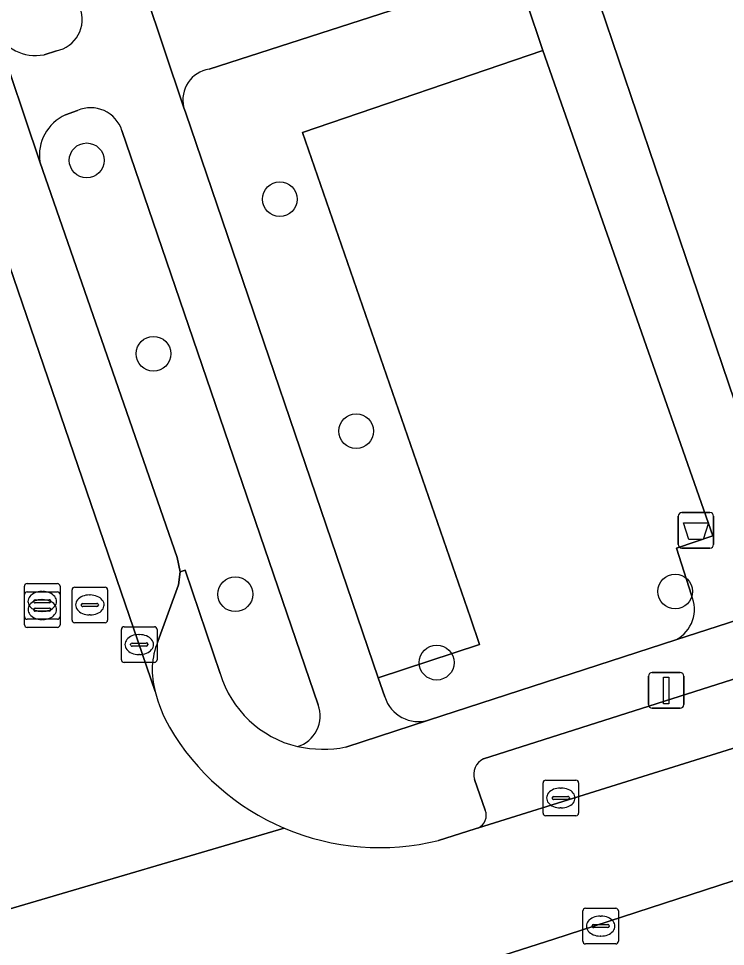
# Model space of a CAD drawing. Extents: x 159716 to 160783, y 383290 to 384031.
# Drawn here: x 160026.97 to 160046.85, y 383542.1 to 383568.17 of the extents above; entities that cross this region are included whole.
import ezdxf

# ---------------------------------------------------------------- set-up
doc = ezdxf.new("R2010")
doc.units = 0
for name, color, linetype in [('IMGEO_Afvalbak', 7, 'Continuous'), ('IMGEO_Berm_groen', 7, 'Continuous'), ('IMGEO_Boom', 7, 'Continuous'), ('IMGEO_Groenvoorziening', 7, 'Continuous'), ('IMGEO_Kolk', 7, 'Continuous'), ('IMGEO_Lichtmast', 7, 'Continuous'), ('IMGEO_Parkeervlak_open', 7, 'Continuous'), ('IMGEO_Rijbaan_lokaal_open', 7, 'Continuous'), ('IMGEO_Rioolput', 7, 'Continuous'), ('IMGEO_Voetpad_halfverhard', 7, 'Continuous'), ('IMGEO_Voetpad_open', 7, 'Continuous')]:
    doc.layers.add(name, color=color, linetype=linetype)

msp = doc.modelspace()

# ---------------------------------------------------------------- linework, layer by layer
at = {"layer": 'IMGEO_Afvalbak'}
for p, q in [((160045.524, 383553.389), (160045.524, 383554.189)), ((160045.524, 383554.189), (160045.524, 383553.389)), ((160045.624, 383554.289), (160046.414, 383554.289)), ((160046.414, 383554.289), (160045.624, 383554.289)), ((160046.514, 383554.189), (160046.514, 383553.389)), ((160046.514, 383553.389), (160046.514, 383554.189)), ((160046.414, 383553.289), (160045.624, 383553.289)), ((160045.624, 383553.289), (160046.414, 383553.289))]:
    msp.add_line(p, q, dxfattribs=at)
msp.add_lwpolyline([(160045.667, 383554.003), (160046.371, 383554.003), (160046.222, 383553.533), (160045.816, 383553.533), (160045.667, 383554.003)], dxfattribs=at)
for centre, start, end in [((160045.624, 383554.189), 90, 180), ((160045.624, 383554.189), 90, 180), ((160046.414, 383554.189), 0, 90), ((160046.414, 383554.189), 360, 90), ((160045.624, 383553.389), 180, 270), ((160045.624, 383553.389), 180, 270), ((160046.414, 383553.389), 270, 0), ((160046.414, 383553.389), 270, 0)]:
    msp.add_arc(centre, 0.1, start, end, dxfattribs=at)
at = {"layer": 'IMGEO_Berm_groen'}
for points in [[(160027.69, 383567.154), (160028.039, 383567.262)], [(160028.631, 383565.585), (160028.293, 383565.464)], [(160035.402, 383548.884), (160029.879, 383565.023)], [(160027.572, 383564.142), (160031.435, 383553.027), (160031.521, 383552.62), (160031.66, 383552.667), (160032.641, 383549.762)]]:
    msp.add_lwpolyline(points, dxfattribs=at)
for centre, radius, start, end in [((160027.865, 383568.141), 0.896, 281.2191, 21.4403), ((160027.448, 383568.38), 1.25, 205.1542, 281.1832), ((160029.004, 383564.746), 0.918, 17.556, 113.958), ((160028.814, 383564.322), 1.255, 114.5136, 188.2716), ((160035.521, 383550.64), 3.011, 196.9607, 256.3791), ((160034.56, 383548.575), 0.897, 286.3052, 20.1736)]:
    msp.add_arc(centre, radius, start, end, dxfattribs=at)
at = {"layer": 'IMGEO_Boom'}
for centre in [(160028.889, 383564.184), (160034.318, 383563.093), (160030.767, 383558.751), (160036.466, 383556.576), (160033.068, 383551.993), (160045.437, 383552.072), (160038.729, 383550.072)]:
    msp.add_circle(centre, 0.489, dxfattribs=at)
at = {"layer": 'IMGEO_Groenvoorziening'}
for points in [[(160066.188, 383577.609), (160060.218, 383575.684), (160042.814, 383570.072), (160049, 383551.859), (160055.796, 383554.062), (160054.556, 383557.707), (160055.542, 383558.035), (160055.102, 383559.638), (160055.537, 383559.797), (160054.533, 383562.98), (160052.552, 383562.321), (160050.748, 383567.999), (160056.271, 383569.779), (160056.91, 383567.907), (160062.702, 383569.786)], [(160039.977, 383569.219), (160032.328, 383566.749)], [(160034.96, 383564.968), (160041.711, 383567.274), (160041.252, 383568.636)], [(160041.711, 383567.274), (160034.96, 383564.968), (160039.679, 383551.335), (160039.936, 383550.578), (160037.088, 383549.642), (160037.271, 383549.107)], [(160045.891, 383551.971), (160045.471, 383553.287), (160046.494, 383553.632), (160041.711, 383567.274)], [(160031.613, 383565.685), (160031.673, 383565.508), (160037.088, 383549.642), (160039.936, 383550.578), (160039.679, 383551.335), (160034.96, 383564.968)], [(160038.504, 383548.456), (160045.459, 383550.711)]]:
    msp.add_lwpolyline(points, dxfattribs=at)
for centre, radius, start, end in [((160032.475, 383565.878), 0.883, 99.5732, 192.6252), ((160045.002, 383551.572), 0.974, 297.9616, 24.1891), ((160038.22, 383549.412), 0.997, 197.7999, 286.5338)]:
    msp.add_arc(centre, radius, start, end, dxfattribs=at)
at = {"layer": 'IMGEO_Kolk'}
for p, q in [((160029.865, 383550.154), (160029.865, 383551.006)), ((160029.94, 383551.08), (160030.792, 383551.08)), ((160030.866, 383551.006), (160030.866, 383550.154)), ((160030.353, 383550.86), (160030.378, 383550.86)), ((160030.124, 383550.574), (160030.124, 383550.586)), ((160030.562, 383550.537), (160030.164, 383550.537)), ((160030.167, 383550.623), (160030.565, 383550.623)), ((160030.608, 383550.586), (160030.608, 383550.574)), ((160030.376, 383550.3), (160030.351, 383550.3)), ((160030.792, 383550.08), (160029.94, 383550.08)), ((160041.795, 383546.769), (160042.647, 383546.769)), ((160041.72, 383545.843), (160041.72, 383546.695)), ((160042.208, 383546.549), (160042.233, 383546.549)), ((160042.721, 383546.695), (160042.721, 383545.843)), ((160041.979, 383546.263), (160041.979, 383546.275)), ((160042.417, 383546.226), (160042.019, 383546.226)), ((160042.022, 383546.312), (160042.42, 383546.312)), ((160042.463, 383546.275), (160042.463, 383546.263)), ((160042.231, 383545.989), (160042.206, 383545.989)), ((160042.647, 383545.769), (160041.795, 383545.769)), ((160042.839, 383542.242), (160042.839, 383543.094)), ((160042.914, 383543.168), (160043.766, 383543.168)), ((160043.84, 383543.094), (160043.84, 383542.242)), ((160043.327, 383542.948), (160043.352, 383542.948)), ((160043.098, 383542.662), (160043.098, 383542.674)), ((160043.536, 383542.625), (160043.138, 383542.625)), ((160043.141, 383542.711), (160043.539, 383542.711)), ((160043.582, 383542.674), (160043.582, 383542.662)), ((160043.35, 383542.388), (160043.325, 383542.388)), ((160043.766, 383542.168), (160042.914, 383542.168))]:
    msp.add_line(p, q, dxfattribs=at)
for points in [[(160029.865, 383550.154), (160029.865, 383551.006)], [(160029.94, 383551.08), (160030.792, 383551.08)], [(160030.866, 383551.006), (160030.866, 383550.154)], [(160030.792, 383550.08), (160029.94, 383550.08)], [(160041.795, 383546.769), (160042.647, 383546.769)], [(160041.72, 383545.843), (160041.72, 383546.695)], [(160042.721, 383546.695), (160042.721, 383545.843)], [(160042.647, 383545.769), (160041.795, 383545.769)], [(160042.839, 383542.242), (160042.839, 383543.094)], [(160042.914, 383543.168), (160043.766, 383543.168)], [(160043.84, 383543.094), (160043.84, 383542.242)], [(160043.766, 383542.168), (160042.914, 383542.168)]]:
    msp.add_lwpolyline(points, dxfattribs=at)
for centre, radius, start, end in [((160029.942, 383551.004), 0.0765, 91.552, 178.448), ((160029.942, 383551.004), 0.0765, 91.552, 178.448), ((160030.79, 383551.004), 0.0765, 1.552, 88.448), ((160030.79, 383551.004), 0.0765, 1.552, 88.448), ((160030.164, 383550.583), 0.0403, 85.8775, 175.7526), ((160030.161, 383550.573), 0.0366, 178.938, 274.7102), ((160030.565, 383550.58), 0.043, 264.8664, 352.4533), ((160030.569, 383550.585), 0.0386, 1.7309, 96.639), ((160029.942, 383550.156), 0.0765, 181.552, 268.448), ((160029.942, 383550.156), 0.0765, 181.552, 268.448), ((160030.79, 383550.156), 0.0765, 271.552, 358.448), ((160030.79, 383550.156), 0.0765, 271.552, 358.448), ((160041.797, 383546.693), 0.0765, 91.552, 178.448), ((160041.797, 383546.693), 0.0765, 91.552, 178.448), ((160042.645, 383546.693), 0.0765, 1.552, 88.448), ((160042.645, 383546.693), 0.0765, 1.552, 88.448), ((160042.019, 383546.272), 0.0403, 85.8775, 175.7526), ((160042.016, 383546.262), 0.0366, 178.938, 274.7102), ((160042.42, 383546.269), 0.043, 264.8664, 352.4533), ((160042.424, 383546.274), 0.0386, 1.7309, 96.639), ((160041.797, 383545.845), 0.0765, 181.552, 268.448), ((160041.797, 383545.845), 0.0765, 181.552, 268.448), ((160042.645, 383545.845), 0.0765, 271.552, 358.448), ((160042.645, 383545.845), 0.0765, 271.552, 358.448), ((160042.916, 383543.092), 0.0765, 91.552, 178.448), ((160042.916, 383543.092), 0.0765, 91.552, 178.448), ((160043.764, 383543.092), 0.0765, 1.552, 88.448), ((160043.764, 383543.092), 0.0765, 1.552, 88.448), ((160043.138, 383542.671), 0.0403, 85.8775, 175.7526), ((160043.135, 383542.661), 0.0366, 178.938, 274.7102), ((160043.539, 383542.668), 0.043, 264.8664, 352.4533), ((160043.543, 383542.673), 0.0386, 1.7309, 96.639), ((160042.916, 383542.244), 0.0765, 181.552, 268.448), ((160042.916, 383542.244), 0.0765, 181.552, 268.448), ((160043.764, 383542.244), 0.0765, 271.552, 358.448), ((160043.764, 383542.244), 0.0765, 271.552, 358.448)]:
    msp.add_arc(centre, radius, start, end, dxfattribs=at)
for centre, major_axis, ratio, start_param, end_param in [((160030.352, 383550.58), (-0.387, 0.002), 0.722429, 4.712389, 7.853982), ((160030.377, 383550.58), (-0.39, 0.002), 0.717154, 1.570796, 4.712389), ((160042.207, 383546.269), (-0.387, 0.002), 0.722429, 4.712389, 7.853982), ((160042.232, 383546.269), (-0.39, 0.002), 0.717154, 1.570796, 4.712389), ((160043.326, 383542.668), (-0.387, 0.002), 0.722429, 4.712389, 7.853982), ((160043.351, 383542.668), (-0.39, 0.002), 0.717154, 1.570796, 4.712389)]:
    msp.add_ellipse(centre, major_axis=major_axis, ratio=ratio, start_param=start_param, end_param=end_param, dxfattribs=at)
at = {"layer": 'IMGEO_Lichtmast'}
for p, q in [((160044.688, 383548.891), (160044.688, 383549.691)), ((160044.688, 383549.691), (160044.688, 383548.891)), ((160044.788, 383549.791), (160045.578, 383549.791)), ((160045.578, 383549.791), (160044.788, 383549.791)), ((160045.678, 383549.691), (160045.678, 383548.891)), ((160045.678, 383548.891), (160045.678, 383549.691)), ((160045.578, 383548.791), (160044.788, 383548.791)), ((160044.788, 383548.791), (160045.578, 383548.791))]:
    msp.add_line(p, q, dxfattribs=at)
msp.add_lwpolyline([(160045.108, 383549.666), (160045.258, 383549.666), (160045.258, 383548.916), (160045.108, 383548.916), (160045.108, 383549.666)], dxfattribs=at)
for centre, start, end in [((160044.788, 383549.691), 90, 180), ((160044.788, 383549.691), 90, 180), ((160045.578, 383549.691), 0, 90), ((160045.578, 383549.691), 360, 90), ((160044.788, 383548.891), 180, 270), ((160044.788, 383548.891), 180, 270), ((160045.578, 383548.891), 270, 0), ((160045.578, 383548.891), 270, 0)]:
    msp.add_arc(centre, 0.1, start, end, dxfattribs=at)
at = {"layer": 'IMGEO_Parkeervlak_open'}
for points in [[(160030.889, 383550.666), (160031.475, 383552.26), (160031.521, 383552.62), (160031.435, 383553.027), (160027.572, 383564.142), (160026.316, 383567.849), (160021.53, 383581.736), (160018.23, 383591.355), (160017.22, 383594.451), (160014.818, 383601.31), (160013.678, 383604.808), (160013.078, 383606.519), (160011.609, 383606.036), (160011.654, 383605.889), (160011.426, 383605.83), (160020.915, 383578.143), (160030.817, 383549.258)], [(160095.796, 383559.685), (160079.668, 383554.538), (160072.512, 383552.212), (160069.082, 383551.097), (160064.442, 383549.589), (160042.026, 383542.301), (160035.725, 383540.291)], [(160055.886, 383552.496), (160049.782, 383550.473), (160040.045, 383547.37)], [(160039.902, 383545.431), (160050.171, 383548.633), (160057.16, 383551.056)], [(160039.792, 383546.784), (160040.096, 383545.922)]]:
    msp.add_lwpolyline(points, dxfattribs=at)
for centre, radius, start, end in [((160032.841, 383549.86), 2.111, 157.5693, 196.576), ((160040.269, 383546.926), 0.498, 116.7508, 196.5456), ((160039.743, 383545.778), 0.381, 294.6323, 22.2486)]:
    msp.add_arc(centre, radius, start, end, dxfattribs=at)
at = {"layer": 'IMGEO_Rijbaan_lokaal_open'}
for points in [[(160030.817, 383549.258), (160020.915, 383578.143)], [(160042.026, 383542.301), (160064.442, 383549.589), (160069.082, 383551.097), (160067.967, 383554.494), (160061.581, 383552.368), (160057.16, 383551.056), (160050.171, 383548.633), (160039.902, 383545.431), (160039.809, 383545.402), (160038.779, 383545.075)], [(160034.445, 383545.42), (160026.676, 383543.135)], [(160026.676, 383543.135), (160034.445, 383545.42)], [(160033.517, 383539.537), (160034.409, 383539.853), (160035.725, 383540.291), (160042.026, 383542.301)]]:
    msp.add_lwpolyline(points, dxfattribs=at)
for centre, radius, start, end in [((160034.641, 383550.203), 3.939, 193.8825, 209.5419), ((160037.124, 383551.725), 6.851, 210.3739, 246.9762), ((160037.128, 383551.732), 6.859, 246.9705, 283.9269)]:
    msp.add_arc(centre, radius, start, end, dxfattribs=at)
at = {"layer": 'IMGEO_Rioolput'}
for p, q in [((160027.138, 383551.365), (160027.138, 383552.217)), ((160027.213, 383552.291), (160028.065, 383552.291)), ((160028.139, 383552.217), (160028.139, 383551.365)), ((160027.139, 383551.136), (160027.139, 383551.988)), ((160027.214, 383552.062), (160028.066, 383552.062)), ((160027.626, 383552.071), (160027.651, 383552.071)), ((160028.14, 383551.988), (160028.14, 383551.136)), ((160028.477, 383551.267), (160028.477, 383552.119)), ((160028.552, 383552.193), (160029.404, 383552.193)), ((160028.965, 383551.973), (160028.99, 383551.973)), ((160029.478, 383552.119), (160029.478, 383551.267)), ((160027.397, 383551.785), (160027.397, 383551.797)), ((160027.835, 383551.748), (160027.437, 383551.748)), ((160027.44, 383551.834), (160027.838, 383551.834)), ((160027.627, 383551.842), (160027.652, 383551.842)), ((160027.881, 383551.797), (160027.881, 383551.785)), ((160028.736, 383551.687), (160028.736, 383551.699)), ((160028.779, 383551.736), (160029.177, 383551.736)), ((160029.22, 383551.699), (160029.22, 383551.687)), ((160027.398, 383551.556), (160027.398, 383551.568)), ((160027.836, 383551.519), (160027.438, 383551.519)), ((160027.441, 383551.605), (160027.839, 383551.605)), ((160027.649, 383551.511), (160027.624, 383551.511)), ((160027.882, 383551.568), (160027.882, 383551.556)), ((160029.174, 383551.65), (160028.776, 383551.65)), ((160028.065, 383551.291), (160027.213, 383551.291)), ((160027.65, 383551.282), (160027.625, 383551.282)), ((160029.404, 383551.193), (160028.552, 383551.193)), ((160028.988, 383551.413), (160028.963, 383551.413)), ((160028.066, 383551.062), (160027.214, 383551.062))]:
    msp.add_line(p, q, dxfattribs=at)
for points in [[(160027.138, 383551.365), (160027.138, 383552.217)], [(160027.213, 383552.291), (160028.065, 383552.291)], [(160028.139, 383552.217), (160028.139, 383551.365)], [(160027.139, 383551.136), (160027.139, 383551.988)], [(160027.214, 383552.062), (160028.066, 383552.062)], [(160028.14, 383551.988), (160028.14, 383551.136)], [(160028.477, 383551.267), (160028.477, 383552.119)], [(160028.552, 383552.193), (160029.404, 383552.193)], [(160029.478, 383552.119), (160029.478, 383551.267)], [(160028.065, 383551.291), (160027.213, 383551.291)], [(160029.404, 383551.193), (160028.552, 383551.193)], [(160028.066, 383551.062), (160027.214, 383551.062)]]:
    msp.add_lwpolyline(points, dxfattribs=at)
for centre, radius, start, end in [((160027.215, 383552.215), 0.0765, 91.552, 178.448), ((160027.215, 383552.215), 0.0765, 91.552, 178.448), ((160028.063, 383552.215), 0.0765, 1.552, 88.448), ((160028.063, 383552.215), 0.0765, 1.552, 88.448), ((160027.216, 383551.986), 0.0765, 91.552, 178.448), ((160027.216, 383551.986), 0.0765, 91.552, 178.448), ((160028.064, 383551.986), 0.0765, 1.552, 88.448), ((160028.064, 383551.986), 0.0765, 1.552, 88.448), ((160028.554, 383552.117), 0.0765, 91.552, 178.448), ((160028.554, 383552.117), 0.0765, 91.552, 178.448), ((160029.402, 383552.117), 0.0765, 1.552, 88.448), ((160029.402, 383552.117), 0.0765, 1.552, 88.448), ((160027.437, 383551.794), 0.0403, 85.8775, 175.7526), ((160027.434, 383551.784), 0.0366, 178.938, 274.7102), ((160027.838, 383551.791), 0.043, 264.8664, 352.4533), ((160027.842, 383551.796), 0.0386, 1.7309, 96.639), ((160028.776, 383551.696), 0.0403, 85.8775, 175.7526), ((160028.773, 383551.686), 0.0366, 178.938, 274.7102), ((160029.177, 383551.693), 0.043, 264.8664, 352.4533), ((160029.181, 383551.698), 0.0386, 1.7309, 96.639), ((160027.438, 383551.565), 0.0403, 85.8775, 175.7526), ((160027.435, 383551.555), 0.0366, 178.938, 274.7102), ((160027.839, 383551.562), 0.043, 264.8664, 352.4533), ((160027.843, 383551.567), 0.0386, 1.7309, 96.639), ((160027.215, 383551.367), 0.0765, 181.552, 268.448), ((160027.215, 383551.367), 0.0765, 181.552, 268.448), ((160028.063, 383551.367), 0.0765, 271.552, 358.448), ((160028.063, 383551.367), 0.0765, 271.552, 358.448), ((160028.554, 383551.269), 0.0765, 181.552, 268.448), ((160028.554, 383551.269), 0.0765, 181.552, 268.448), ((160029.402, 383551.269), 0.0765, 271.552, 358.448), ((160029.402, 383551.269), 0.0765, 271.552, 358.448), ((160027.216, 383551.138), 0.0765, 181.552, 268.448), ((160027.216, 383551.138), 0.0765, 181.552, 268.448), ((160028.064, 383551.138), 0.0765, 271.552, 358.448), ((160028.064, 383551.138), 0.0765, 271.552, 358.448)]:
    msp.add_arc(centre, radius, start, end, dxfattribs=at)
for centre, major_axis, ratio, start_param, end_param in [((160027.625, 383551.791), (-0.387, 0.002), 0.722429, 4.712389, 7.853982), ((160027.65, 383551.791), (-0.39, 0.002), 0.717154, 1.570796, 4.712389), ((160028.964, 383551.693), (-0.387, 0.002), 0.722429, 4.712389, 7.853982), ((160028.989, 383551.693), (-0.39, 0.002), 0.717154, 1.570796, 4.712389), ((160027.626, 383551.562), (-0.387, 0.002), 0.722429, 4.712389, 7.853982), ((160027.651, 383551.562), (-0.39, 0.002), 0.717154, 1.570796, 4.712389)]:
    msp.add_ellipse(centre, major_axis=major_axis, ratio=ratio, start_param=start_param, end_param=end_param, dxfattribs=at)
at = {"layer": 'IMGEO_Voetpad_halfverhard'}
for points in [[(160037.271, 383549.107), (160037.088, 383549.642), (160031.673, 383565.508), (160031.613, 383565.685), (160030.531, 383568.914), (160029.123, 383573.009), (160028.34, 383575.31), (160023.659, 383588.939)], [(160045.459, 383550.711), (160049, 383551.859), (160042.814, 383570.072), (160060.218, 383575.684)], [(160032.328, 383566.749), (160039.977, 383569.219)], [(160030.531, 383568.914), (160031.613, 383565.685)], [(160041.252, 383568.636), (160041.711, 383567.274), (160046.494, 383553.632), (160045.471, 383553.287), (160045.891, 383551.971)], [(160026.316, 383567.849), (160027.572, 383564.142)], [(160028.039, 383567.262), (160027.69, 383567.154)], [(160028.293, 383565.464), (160028.631, 383565.585)], [(160029.879, 383565.023), (160035.402, 383548.884)], [(160036.176, 383547.701), (160038.504, 383548.456)]]:
    msp.add_lwpolyline(points, dxfattribs=at)
for centre, radius, start, end in [((160027.865, 383568.141), 0.896, 281.2191, 21.4403), ((160027.448, 383568.38), 1.25, 205.1542, 281.1832), ((160032.475, 383565.878), 0.883, 99.5732, 192.6252), ((160029.004, 383564.746), 0.918, 17.556, 113.958), ((160028.814, 383564.322), 1.255, 114.5136, 188.2716), ((160045.002, 383551.572), 0.974, 297.9616, 24.1891), ((160038.22, 383549.412), 0.997, 197.7999, 286.5338), ((160034.56, 383548.575), 0.897, 286.3052, 20.1736), ((160035.526, 383551.068), 3.429, 257.9823, 280.9256)]:
    msp.add_arc(centre, radius, start, end, dxfattribs=at)
at = {"layer": 'IMGEO_Voetpad_open'}
for points in [[(160100.179, 383568.058), (160095.59, 383566.772), (160093.387, 383566.063), (160088.742, 383564.567), (160083.238, 383562.781), (160078.686, 383561.328), (160077.685, 383564.462), (160075.38, 383563.726), (160072.944, 383562.805), (160073.862, 383559.927), (160072.402, 383559.445), (160060.438, 383555.567), (160055.796, 383554.062), (160049, 383551.859), (160045.459, 383550.711), (160038.504, 383548.456), (160036.176, 383547.701)], [(160032.641, 383549.762), (160031.66, 383552.667), (160031.521, 383552.62), (160031.475, 383552.26), (160030.889, 383550.666)], [(160040.045, 383547.37), (160049.782, 383550.473), (160055.886, 383552.496)], [(160040.096, 383545.922), (160039.792, 383546.784)], [(160038.779, 383545.075), (160039.809, 383545.402), (160039.902, 383545.431)]]:
    msp.add_lwpolyline(points, dxfattribs=at)
for centre, radius, start, end in [((160032.841, 383549.86), 2.111, 157.5693, 196.576), ((160035.521, 383550.64), 3.011, 196.9607, 256.3791), ((160034.641, 383550.203), 3.939, 193.8825, 209.5419), ((160037.124, 383551.725), 6.851, 210.3739, 246.9762), ((160035.526, 383551.068), 3.429, 257.9823, 280.9256), ((160040.269, 383546.926), 0.498, 116.7508, 196.5456), ((160039.743, 383545.778), 0.381, 294.6323, 22.2486), ((160037.128, 383551.732), 6.859, 246.9705, 283.9269)]:
    msp.add_arc(centre, radius, start, end, dxfattribs=at)

doc.saveas('drawing.dxf')
